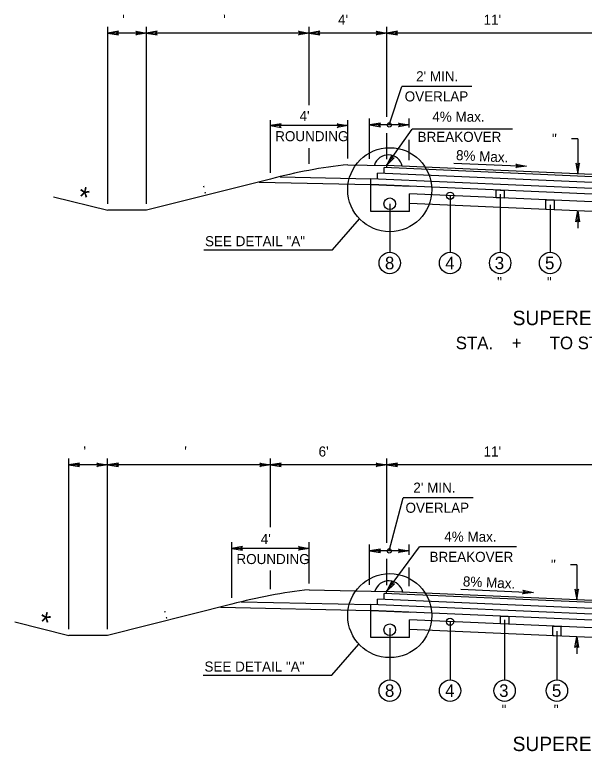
# Model space of a CAD drawing. Extents: x -540 to 1231, y -564 to 421.
# Drawn here: x 765.2 to 844.4, y 183.6 to 286 of the extents above; entities that cross this region are included whole.
import ezdxf

# ---------------------------------------------------------------- set-up
doc = ezdxf.new("R2010")
doc.units = 0
doc.layers.add('1', color=7, linetype='Continuous')
doc.layers.add('Des_ Drain_ Ftrs', color=7, linetype='Continuous')

msp = doc.modelspace()

# ---------------------------------------------------------------- linework, layer by layer
at = {"layer": '1'}
for p, q in [((778.09, 259.7), (778.09, 284.33)), ((783.47, 259.7), (783.47, 284.33)), ((806.13, 273.41), (806.13, 284.33)), ((816.91, 271.81), (816.91, 284.33)), ((783.47, 283.45), (778.09, 283.45)), ((806.13, 283.45), (783.47, 283.45)), ((816.91, 283.45), (806.13, 283.45)), ((846.54, 283.45), (816.91, 283.45)), ((817.27, 270.68), (819.01, 276.05)), ((828.77, 276.05), (819.01, 276.05)), ((800.74, 264.02), (800.74, 271.36)), ((811.52, 266.03), (811.52, 271.36)), ((814.53, 265.97), (814.53, 271.56)), ((820.02, 270.35), (820.02, 271.56)), ((811.52, 270.6), (800.74, 270.6)), ((820.02, 270.68), (814.53, 270.68)), ((816.9, 265.04), (820.45, 270.1)), ((816.91, 265.92), (816.91, 269.56)), ((834.4, 270.1), (820.45, 270.1)), ((820.02, 265.78), (820.02, 268.59)), ((843.48, 268.75), (842.6, 268.75)), ((843.48, 268.75), (843.48, 263.88)), ((806.13, 265.26), (806.13, 267.44)), ((826.24, 265.38), (836.35, 264.94)), ((811.52, 265.15), (816.9, 265.04)), ((846.54, 263.44), (816.56, 264.75)), ((816.56, 263.94), (816.56, 264.75)), ((846.54, 263.74), (816.9, 265.04)), ((816.9, 265.04), (816.9, 264.74)), ((802.07, 263.49), (814.72, 263.21)), ((846.54, 261.82), (814.72, 263.21)), ((814.72, 262.41), (814.72, 263.21)), ((846.54, 262.63), (815.64, 263.98)), ((815.64, 263.17), (815.64, 263.98)), ((800.74, 263.14), (783.47, 258.82)), ((799.16, 262.75), (814.72, 262.41)), ((814.72, 258.65), (814.72, 262.4)), ((814.72, 262.4), (816.9, 262.31)), ((846.54, 261.01), (814.73, 262.4)), ((816.9, 262.31), (820.2, 262.16)), ((770.55, 260.71), (778.09, 258.82)), ((846.54, 259.94), (820.1, 261.09)), ((820.1, 258.65), (820.1, 261.09)), ((825.73, 260.84), (825.73, 252.97)), ((832.69, 261.08), (832.69, 252.97)), ((817.33, 259.95), (817.33, 259.95)), ((817.33, 259.72), (817.33, 252.97)), ((846.54, 258.59), (820.1, 259.74)), ((839.63, 259.57), (839.63, 252.97)), ((783.47, 258.82), (778.09, 258.82)), ((820.1, 258.65), (814.72, 258.65)), ((843.48, 258.72), (843.48, 256.35)), ((809.38, 253.31), (813.12, 257.63)), ((791.45, 253.31), (809.38, 253.31)), ((772.69, 200.6), (772.69, 224.31)), ((778.08, 200.6), (778.08, 224.31)), ((800.74, 214.77), (800.74, 224.31)), ((816.91, 212.59), (816.91, 224.31)), ((778.08, 223.43), (772.69, 223.43)), ((800.74, 223.43), (778.08, 223.43)), ((816.91, 223.43), (800.74, 223.43)), ((846.54, 223.43), (816.91, 223.43)), ((817.27, 211.46), (819.19, 218.86)), ((828.95, 218.86), (819.19, 218.86)), ((795.35, 204.92), (795.35, 212.69)), ((806.13, 206.93), (806.13, 212.69)), ((814.53, 206.75), (814.53, 212.34)), ((816.9, 205.82), (821.49, 212.04)), ((820.02, 210.92), (820.02, 212.34)), ((834.96, 212.04), (821.49, 212.04)), ((806.13, 211.81), (795.35, 211.81)), ((820.02, 211.46), (814.53, 211.46)), ((816.91, 206.69), (816.91, 210.34)), ((820.02, 206.56), (820.02, 209.15)), ((843.34, 209.54), (842.46, 209.54)), ((843.34, 209.54), (843.34, 204.66)), ((800.74, 206.15), (800.74, 208.75)), ((806.13, 206.05), (816.9, 205.82)), ((827.2, 206.13), (837.31, 205.69)), ((846.54, 204.22), (816.56, 205.53)), ((816.56, 204.72), (816.56, 205.53)), ((846.54, 204.52), (816.9, 205.82)), ((816.9, 205.51), (816.9, 205.82)), ((795.35, 204.04), (778.08, 199.72)), ((796.65, 204.38), (814.67, 203.99)), ((846.54, 202.6), (814.72, 203.99)), ((814.72, 203.18), (814.72, 203.99)), ((846.54, 203.41), (815.64, 204.76)), ((815.64, 203.95), (815.64, 204.76)), ((793.76, 203.64), (814.72, 203.18)), ((846.54, 201.79), (814.72, 203.18)), ((814.72, 199.43), (814.72, 203.18)), ((814.72, 203.18), (816.9, 203.09)), ((816.9, 203.09), (820.2, 202.94)), ((846.54, 200.71), (820.1, 201.87)), ((820.1, 199.43), (820.1, 201.87)), ((833.31, 201.86), (833.31, 193.52)), ((765.15, 201.6), (772.69, 199.72)), ((817.33, 200.73), (817.33, 200.73)), ((817.33, 200.73), (817.33, 193.52)), ((825.72, 201.62), (825.72, 193.52)), ((778.08, 199.72), (772.69, 199.72)), ((846.54, 199.37), (820.1, 200.52)), ((840.58, 200.31), (840.58, 193.52)), ((820.1, 199.43), (814.72, 199.43)), ((843.34, 199.51), (843.34, 197.14)), ((809.29, 194.18), (813.03, 198.5)), ((791.36, 194.18), (809.29, 194.18))]:
    msp.add_line(p, q, dxfattribs=at)
for points in [[(832.12, 261.64), (833.27, 261.59), (833.27, 260.52), (832.12, 260.57)], [(839.05, 260.26), (840.2, 260.21), (840.2, 258.86), (839.05, 258.91)], [(832.74, 202.4), (833.88, 202.35), (833.88, 201.27), (832.74, 201.32)], [(840, 201), (841.15, 200.95), (841.15, 199.6), (840, 199.65)]]:
    msp.add_lwpolyline(points, close=True, dxfattribs=at)
for centre, radius in [((817.27, 270.68), 0.3), ((817.33, 261.68), 5.84), ((825.73, 260.84), 0.5), ((817.33, 259.72), 0.808), ((817.33, 251.49), 1.49), ((825.73, 251.49), 1.49), ((832.69, 251.49), 1.49), ((839.63, 251.49), 1.49), ((817.27, 211.46), 0.3), ((817.33, 202.46), 5.84), ((825.72, 201.62), 0.5), ((817.33, 200.5), 0.808), ((817.33, 192.03), 1.49), ((825.72, 192.03), 1.49), ((833.31, 192.03), 1.49), ((840.58, 192.03), 1.49)]:
    msp.add_circle(centre, radius, dxfattribs=at)
for centre, radius, start, end in [((817.11, 264.52), 2, 12.2495, 163.1706), ((818.41, 198.32), 67.19, 95.8901, 105.2487), ((817.19, 205.3), 2, 12.083, 163.9225), ((813.03, 139.22), 67.19, 95.8911, 105.2497)]:
    msp.add_arc(centre, radius, start, end, dxfattribs=at)
at = {"layer": 'Des_ Drain_ Ftrs'}
for points in [[(778.09, 283.45), (779.57, 283.21), (779.28, 283.45), (779.57, 283.7)], [(783.47, 283.45), (781.99, 283.21), (782.28, 283.45), (781.99, 283.7)], [(783.47, 283.45), (784.96, 283.21), (784.67, 283.45), (784.96, 283.7)], [(806.13, 283.45), (804.64, 283.21), (804.94, 283.45), (804.64, 283.7)], [(806.13, 283.45), (807.62, 283.21), (807.32, 283.45), (807.62, 283.7)], [(816.91, 283.45), (815.42, 283.21), (815.71, 283.45), (815.42, 283.7)], [(816.91, 283.45), (818.4, 283.21), (818.1, 283.45), (818.4, 283.7)], [(800.74, 270.6), (802.23, 270.35), (801.94, 270.6), (802.23, 270.85)], [(811.52, 270.6), (810.03, 270.35), (810.33, 270.6), (810.03, 270.85)], [(814.53, 270.68), (816.02, 270.44), (815.73, 270.68), (816.02, 270.93)], [(820.02, 270.68), (818.53, 270.44), (818.82, 270.68), (818.53, 270.93)], [(816.9, 265.04), (817.96, 266.11), (817.59, 266.01), (817.56, 266.4)], [(836.35, 264.94), (834.86, 264.76), (835.16, 264.99), (834.88, 265.25)], [(843.48, 263.88), (843.73, 265.36), (843.48, 265.07), (843.24, 265.36)], [(843.48, 258.72), (843.73, 257.23), (843.48, 257.53), (843.24, 257.23)], [(772.69, 223.43), (774.18, 223.18), (773.88, 223.43), (774.18, 223.68)], [(778.08, 223.43), (776.59, 223.18), (776.88, 223.43), (776.59, 223.68)], [(778.08, 223.43), (779.57, 223.18), (779.27, 223.43), (779.57, 223.68)], [(800.74, 223.43), (799.25, 223.18), (799.55, 223.43), (799.25, 223.68)], [(800.74, 223.43), (802.23, 223.18), (801.94, 223.43), (802.23, 223.68)], [(816.91, 223.43), (815.42, 223.18), (815.71, 223.43), (815.42, 223.68)], [(816.91, 223.43), (818.4, 223.18), (818.1, 223.43), (818.4, 223.68)], [(795.35, 211.81), (796.84, 211.57), (796.55, 211.81), (796.84, 212.06)], [(806.13, 211.81), (804.64, 211.57), (804.94, 211.81), (804.64, 212.06)], [(814.53, 211.46), (816.02, 211.22), (815.73, 211.46), (816.02, 211.71)], [(820.02, 211.46), (818.53, 211.22), (818.82, 211.46), (818.53, 211.71)], [(816.9, 205.82), (817.98, 206.87), (817.61, 206.78), (817.58, 207.16)], [(837.31, 205.69), (835.82, 205.5), (836.12, 205.74), (835.84, 206)], [(843.34, 204.66), (843.59, 206.15), (843.34, 205.85), (843.09, 206.15)], [(843.34, 199.51), (843.59, 198.02), (843.34, 198.32), (843.09, 198.02)]]:
    msp.add_lwpolyline(points, close=True, dxfattribs=at)

# ---------------------------------------------------------------- texts
at = {"layer": '1'}
for s, height, p in [(" '", 1.4, (779.58, 284.61)), ("  '", 1.4, (793.11, 284.61)), ("4'", 1.4, (810.13, 284.61)), ("11'", 1.4, (830.38, 284.61)), ("2' MIN.", 1.4, (821, 276.75)), ('OVERLAP', 1.4, (819.41, 273.95)), ("4'", 1.4, (804.78, 271.22)), ('4% Max.', 1.4, (823.25, 271.13)), ('ROUNDING', 1.4, (801.39, 268.42)), ('BREAKOVER', 1.4, (821.2, 268.33)), ('SEE DETAIL "A"', 1.4, (791.63, 253.82)), ('8', 1.75, (816.66, 250.61)), ('4', 1.75, (825.05, 250.61)), ('3', 1.75, (831.94, 250.61)), ('5', 1.75, (838.93, 250.61)), (' "', 1.4, (831.75, 248.13)), (' "', 1.4, (838.68, 248.13)), ('SUPERELEVATED', 2, (834.42, 242.85)), ('STA.    +      TO STA.    +     ', 1.75, (826.51, 239.5)), (" '", 1.4, (774.19, 224.58)), ("  '", 1.4, (787.71, 224.58)), ("6'", 1.4, (807.43, 224.58)), ("11'", 1.4, (830.38, 224.58)), ("2' MIN.", 1.4, (820.61, 219.56)), ('OVERLAP', 1.4, (819.52, 216.76)), ('4% Max.', 1.4, (824.91, 212.74)), ("4'", 1.4, (799.39, 212.43)), ('ROUNDING', 1.4, (796, 209.63)), ('BREAKOVER', 1.4, (822.86, 209.94)), ('SEE DETAIL "A"', 1.4, (791.55, 194.68)), ('8', 1.75, (816.66, 191.16)), ('4', 1.75, (825.04, 191.16)), ('3', 1.75, (832.55, 191.16)), ('5', 1.75, (839.89, 191.16)), (' "', 1.4, (832.37, 188.67)), (' "', 1.4, (839.63, 188.67)), ('SUPERELEVATED', 2, (834.42, 183.63))]:
    msp.add_text(s, height=height, dxfattribs=at).set_placement(p)
for s, height, rotation, p in [('  "', 1.4, 0.1438, (838.87, 268.05)), ('8% Max.', 1.4, 357.3765, (826.52, 265.8)), (' : ', 1.4, 14.2282, (790.93, 260.97)), ('*', 2.8, 347.1521, (773.72, 259.47)), ('  "', 1.4, 0.1438, (838.73, 208.84)), ('8% Max.', 1.4, 357.3765, (827.48, 206.54)), ('*', 2.8, 347.1521, (768.32, 200.36)), (' : ', 1.4, 14.2282, (785.54, 201.87))]:
    msp.add_text(s, height=height, rotation=rotation, dxfattribs=at).set_placement(p)

doc.saveas('drawing.dxf')
